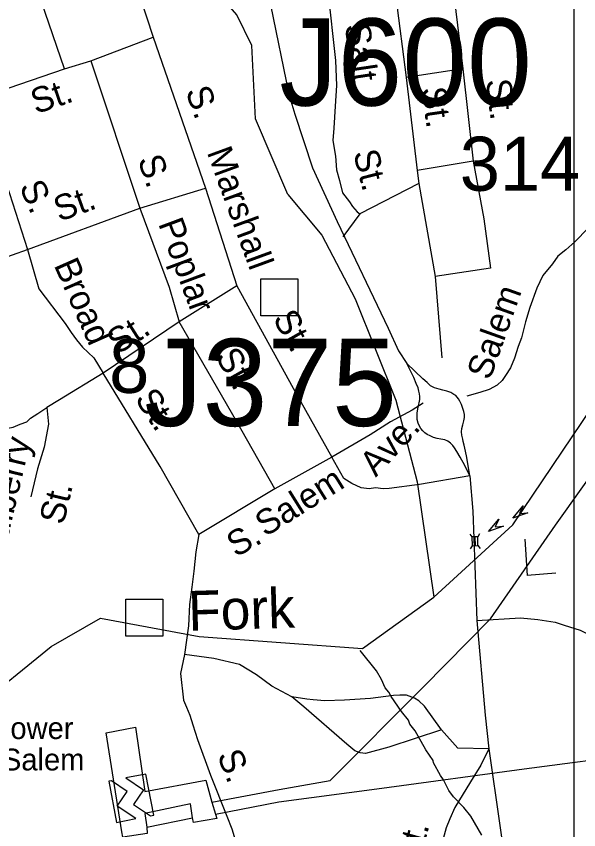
# Model space of a CAD drawing. Extents: x 1547597 to 1699558, y 810033 to 920809.
# Drawn here: x 1631622 to 1633741, y 849529 to 852592 of the extents above; entities that cross this region are included whole.
import ezdxf

# ---------------------------------------------------------------- set-up
doc = ezdxf.new("R2010")
doc.units = 0
for name, color, linetype in [('Exist Hydrographic Creek Single Shore', 7, 'Continuous'), ('Exist Hydrographic Creek Single Shore Label', 7, 'Continuous'), ('Exist Hydrographic Misc Water Feature', 7, 'Continuous'), ('Exist Road Non-System Structure Non-Sys Other CELL', 7, 'Continuous'), ('Exist Road Non-System Structure Non-Sys Other Number Label', 7, 'Continuous'), ('Exist Road Non-System Type 51', 7, 'Continuous'), ('Exist Road Non-System Type 51 Label', 7, 'Continuous'), ('Exist Road Primary Interstate Structure Standard Bridge CELL', 7, 'Continuous'), ('Exist Road Secondary Structure Standard Bridge Attributed CELL', 7, 'Continuous'), ('Exist Road Secondary Structure Standard Bridge Number Label', 7, 'Continuous'), ('Exist Road Secondary Type 51 Attributed', 7, 'Continuous'), ('Exist Road Secondary Type 51 Divided Attributed', 7, 'Continuous'), ('Exist Road Secondary Type 51 Undivided 4 Lane Attributed', 7, 'Continuous'), ('Exist Utilities Electrical Power Plant CELL', 7, 'Continuous'), ('Exist Utilities Electrical Power Plant Label', 7, 'Continuous'), ('Exist Utilities Electrical Transmission Line', 7, 'Continuous'), ('Map Preparation Inset Cut Line', 7, 'Continuous')]:
    doc.layers.add(name, color=color, linetype=linetype)

msp = doc.modelspace()

# ---------------------------------------------------------------- linework, layer by layer
at = {"layer": 'Exist Hydrographic Creek Single Shore'}
for points in [[(1632644.9, 851920.7), (1632522.9, 852205.5), (1632509.9, 852481.5), (1632452.9, 852597.5), (1632189.9, 852901.6), (1632042.9, 853163.9), (1631910.8, 853265.1), (1631752.8, 853324.1), (1631670.9, 853434.1), (1631446.9, 853576.5), (1631210.9, 853981.8), (1630745.6, 854444.2)], [(1632644.9, 851920.7), (1632773, 851768), (1632898.4, 851528.5), (1633052.2, 851146.5), (1633131.9, 850838.6), (1633194.6, 850405.3)], [(1631939.5, 850325.7), (1632311.6, 850257), (1632926.8, 850211.4), (1633194.6, 850405.3), (1633492.5, 850677.2), (1634090.9, 851563.1), (1634175, 851704.3)], [(1630701.1, 849097), (1630928.8, 849299.8), (1631462.7, 849983.3), (1631753.6, 850218.7), (1631939.5, 850325.7)]]:
    msp.add_lwpolyline(points, dxfattribs=at)
at = {"layer": 'Exist Hydrographic Misc Water Feature'}
msp.add_lwpolyline([(1633376.1, 849508.4), (1633334.6, 849580.7), (1633308.8, 849612.9), (1633269.2, 849653.1), (1633251.3, 849677.2), (1633231.6, 849717.4), (1633219.7, 849733.5), (1633194.1, 849781.6), (1633192.2, 849789.7), (1633164.5, 849829.8), (1633125.1, 849902.1), (1633105.2, 849926.2), (1633099.4, 849942.3), (1633073.6, 849974.5), (1633034.1, 850030.7), (1633026.2, 850046.8), (1633012.3, 850062.9), (1632998.6, 850095), (1632978.8, 850127.1), (1632917.1, 850204.1)], dxfattribs=at)
at = {"layer": 'Exist Road Non-System Structure Non-Sys Other CELL'}
for points in [[(1632543.6, 851603.1), (1632682.6, 851603.1), (1632682.6, 851464), (1632543.6, 851464)], [(1632035, 850397.2), (1632174, 850397.2), (1632174, 850258.1), (1632035, 850258.1)]]:
    msp.add_lwpolyline(points, close=True, dxfattribs=at)
at = {"layer": 'Exist Road Non-System Type 51'}
for p, q in [((1632000.2, 852931.8), (1632137.6, 852512.6)), ((1633259.2, 852761.2), (1633304.8, 852393.6)), ((1633043.2, 852731.1), (1633090.6, 852361.7)), ((1631902.8, 852424.2), (1632137.6, 852512.6)), ((1632137.6, 852512.6), (1632335.5, 851945.2)), ((1631804.1, 852394), (1631902.8, 852424.2)), ((1631902.8, 852424.2), (1632088, 851868.8)), ((1631480.7, 852283.4), (1631804.1, 852394)), ((1633304.8, 852393.6), (1633090.6, 852361.7)), ((1633304.8, 852393.6), (1633344, 852046.7)), ((1633090.6, 852361.7), (1633132.5, 852011.1)), ((1631480.7, 852283.4), (1631663.8, 851713.6)), ((1633344, 852046.7), (1633132.5, 852011.1)), ((1633132.5, 852011.1), (1633139, 851962.7)), ((1633139, 851962.7), (1632916.1, 851847.7)), ((1633139, 851962.7), (1633200.1, 851611.9)), ((1632088, 851868.8), (1632335.5, 851945.2)), ((1632335.5, 851945.2), (1632452.5, 851576.7)), ((1631663.8, 851713.6), (1632088, 851868.8)), ((1632916.1, 851847.7), (1632852.8, 851762)), ((1631442.7, 851636.2), (1631663.8, 851713.6)), ((1633200.1, 851611.9), (1633225.6, 851305.6)), ((1632452.5, 851576.7), (1632236.2, 851440.8)), ((1632236.2, 851440.8), (1631949.1, 851248.3)), ((1632810.5, 850931.6), (1632596.4, 850813)), ((1632596.4, 850813), (1632309.7, 850640.9)), ((1633537.5, 850622.8), (1633547.3, 850486.7)), ((1633655.3, 850494.9), (1633547.3, 850486.7))]:
    msp.add_line(p, q, dxfattribs=at)
for points in [[(1631804.1, 852394), (1631642.7, 852862.6), (1631603.2, 852945.6)], [(1632796.3, 852687.4), (1632824.3, 852425.4), (1632828, 852331.1), (1632823.3, 852253.9), (1632818.4, 852169.9), (1632814.4, 852124.3), (1632824.3, 852064.7), (1632828, 852014.1), (1632840.4, 851973.1), (1632851.6, 851927.2), (1632877.6, 851893.6), (1632888.4, 851875.4), (1632906.2, 851855.2), (1632916.1, 851847.7)], [(1633344, 852046.7), (1633384.2, 851829), (1633408.8, 851643.8), (1633200.1, 851611.9)], [(1632088, 851868.8), (1632198.4, 851571.7), (1632236.2, 851440.8)], [(1633777.2, 851794.6), (1633726.6, 851742.7), (1633692.4, 851712.8), (1633662.9, 851689), (1633642.7, 851659.2), (1633605.5, 851616.1), (1633583.1, 851568.3), (1633556.6, 851495.3), (1633540.1, 851441.6), (1633525, 851381), (1633512.8, 851349), (1633498.9, 851304.1), (1633484, 851268), (1633465.4, 851239.4), (1633452.9, 851220.8), (1633434.2, 851202.4), (1633404, 851186.6), (1633368, 851174.9), (1633319.9, 851161.5)], [(1631663.8, 851713.6), (1631707.6, 851565), (1631806.3, 851435.2), (1631828.9, 851401.2), (1631849.5, 851373.8), (1631871.1, 851345.5), (1631913.7, 851306.4), (1631949.1, 851248.3)], [(1632452.5, 851576.7), (1632665.2, 851191.7), (1632810.5, 850931.6)], [(1632596.4, 850813), (1632451.5, 851067.3), (1632236.2, 851440.8)], [(1630502.3, 851299.6), (1630644.3, 851268.6), (1630767.6, 851223.2), (1631047.6, 851173.5), (1631351.3, 851102.8), (1631501.7, 851056.3), (1631543.6, 851049.8), (1631562.4, 851045.9), (1631590.3, 851041.7), (1631609.8, 851044.9), (1631637.3, 851055.6), (1631661.3, 851065.4), (1631676.3, 851078.8), (1631703.2, 851096.3), (1631737, 851119.5)], [(1631949.1, 851248.3), (1631785, 851147.8), (1631737, 851119.5), (1631743, 851056.2)], [(1632309.7, 850640.9), (1632164.4, 850897.2), (1631949.1, 851248.3)], [(1633155.4, 851134.9), (1633113.4, 851109.1), (1633032.2, 851065.5), (1632955.8, 851015.8), (1632810.5, 850931.6)], [(1631743, 851056.2), (1631727.2, 850969.9), (1631702.5, 850888.2), (1631677.5, 850782.4)], [(1633330.6, 850861.9), (1633140.8, 850829.1), (1633026.9, 850814), (1633004.8, 850812.3), (1632974.9, 850816.5), (1632951.9, 850813), (1632921.3, 850816.9), (1632886.9, 850832.2), (1632856.4, 850851.3), (1632810.5, 850931.6)], [(1632309.7, 850640.9), (1632298.2, 850575.9), (1632290.6, 850503.2), (1632282.9, 850442), (1632275.3, 850377), (1632271.5, 850296.6), (1632256.2, 850189.5)], [(1633356.9, 850316.6), (1633388.8, 849960.2), (1633402.9, 849834)], [(1632256.2, 850189.5), (1632240.9, 850116.9), (1632252.4, 850017.4), (1632263.8, 849990.6), (1632275.7, 849960), (1632287.2, 849923.8), (1632304.5, 849869.6), (1632354.4, 849734.9), (1632415.9, 849580), (1632434.1, 849532.8), (1632442.8, 849503.4), (1632446.4, 849477.5), (1632458.8, 849379.2)], [(1632660.8, 850030.1), (1632585.3, 850069.2), (1632527.6, 850113), (1632462.6, 850151.3), (1632367, 850174.2), (1632256.2, 850189.5)], [(1633224.5, 849905.5), (1633159.9, 849994.5), (1633138.3, 850014.9), (1633122.5, 850025.1), (1633092.5, 850035.5), (1633066.7, 850036), (1633042.7, 850034.3), (1632956.4, 850023.6), (1632858.4, 850017), (1632784.5, 850014.3), (1632740.6, 850018.8), (1632716.6, 850021.3), (1632660.8, 850030.1)], [(1633224.5, 849905.5), (1633025.7, 849840.5), (1632937.4, 849815.9), (1632917.8, 849818.7), (1632897.6, 849826.5), (1632867.8, 849851), (1632706, 849991.5), (1632660.8, 850030.1)], [(1633402.9, 849834), (1633285.4, 849836.7), (1633224.5, 849905.5)], [(1633402.9, 849834), (1633371.7, 849773), (1633333.5, 849709.2), (1633274, 849612.8), (1633255.6, 849570.3), (1633241.4, 849536.3), (1633230.1, 849495.1), (1633218.7, 849451.2), (1633193.2, 849366.1), (1633130.9, 849146.9), (1633086.9, 848972.5), (1633078.4, 848928.6), (1633074.2, 848873.3), (1633077, 848829.4), (1633096.9, 848755.1)], [(1633402.9, 849834), (1633485.1, 849257), (1633513.4, 849010.3), (1633531.9, 848807.5)]]:
    msp.add_lwpolyline(points, dxfattribs=at)
at = {"layer": 'Exist Road Primary Interstate Structure Standard Bridge CELL'}
for p, q in [((1633367.8, 850643.1), (1633360.5, 850632.2)), ((1633330.4, 850642.1), (1633338.4, 850631.6)), ((1633349.4, 850631.9), (1633350.3, 850598.7)), ((1633339.5, 850598.4), (1633332.1, 850587.4)), ((1633361.4, 850599), (1633369.3, 850588.5))]:
    msp.add_line(p, q, dxfattribs=at)
msp.add_lwpolyline([(1633338.4, 850631.6), (1633339.3, 850598.4), (1633361.4, 850599), (1633360.5, 850632.2)], close=True, dxfattribs=at)
at = {"layer": 'Exist Road Secondary Structure Standard Bridge Attributed CELL'}
for points in [[(1633549.9, 850722.7), (1633492.6, 850702), (1633531.9, 850748.6), (1633517.6, 850719.4)], [(1633458.1, 850672.5), (1633400.8, 850651.6), (1633440, 850698.3), (1633425.8, 850669.1)]]:
    msp.add_lwpolyline(points, close=True, dxfattribs=at)
at = {"layer": 'Exist Road Secondary Type 51 Attributed'}
msp.add_lwpolyline([(1633356.9, 850316.6), (1633521.2, 850327.6), (1633586.5, 850321.3), (1633651.7, 850310.3), (1633686.3, 850299.3), (1633746.9, 850280.4), (1633810.5, 850248.2), (1633857.7, 850223.8), (1633904.9, 850189.2), (1633944.2, 850154.6), (1633983.5, 850112.2), (1634030.7, 850065.8), (1634088.9, 850002.9), (1634303.5, 849739.5), (1634441.1, 849572), (1634533.8, 849477.7)], dxfattribs=at)
at = {"layer": 'Exist Road Secondary Type 51 Divided Attributed'}
for points in [[(1633330.6, 850861.9), (1633319.5, 850930.3), (1633315, 850953.9), (1633309.8, 850977.4), (1633305.7, 850990.6), (1633304, 851000.2), (1633301.3, 851014.2), (1633299.9, 851026.7), (1633301.3, 851040.2), (1633304.6, 851053.3), (1633308.3, 851069.1), (1633310.2, 851081.2), (1633310.2, 851092.8), (1633308.8, 851104.4), (1633305, 851115.2), (1633299.4, 851130), (1633293.4, 851142.6), (1633287.8, 851151.9), (1633277.9, 851163.6), (1633270.6, 851168.2), (1633258.7, 851175.3), (1633243.8, 851180.4), (1633228.8, 851183.9), (1633215.2, 851187.3), (1633206.8, 851190.1), (1633197.5, 851193.3), (1633182.6, 851200.8), (1633170.1, 851212.4), (1633153.8, 851227.3), (1633094.1, 851284)], [(1633330.6, 850861.9), (1633311.8, 850900), (1633294.3, 850932.1), (1633281.5, 850953.1), (1633272.6, 850967.1), (1633267, 850975.5), (1633258.5, 850984.5), (1633247.9, 850991.8), (1633236.6, 850996.8), (1633221.5, 850999.7), (1633207.9, 851002.6), (1633193.9, 851006.4), (1633181.6, 851012), (1633170.4, 851017.6), (1633161.8, 851023.1), (1633153.4, 851030.9), (1633146.2, 851040.1), (1633140.7, 851048.7), (1633136.7, 851059.7), (1633133, 851073.3), (1633132.2, 851082.8), (1633132.2, 851097.9), (1633135.7, 851121), (1633140, 851136.1), (1633142.3, 851149), (1633143, 851159.8), (1633141.4, 851170.1), (1633138.8, 851180.7), (1633135.7, 851192.9), (1633128.5, 851209.7), (1633119.3, 851231.8), (1633107.2, 851256.9), (1633094.1, 851284)]]:
    msp.add_lwpolyline(points, dxfattribs=at)
at = {"layer": 'Exist Road Secondary Type 51 Undivided 4 Lane Attributed'}
for points in [[(1632490.5, 853287.6), (1632579.3, 852634.7), (1632648.6, 852299.1), (1632671.7, 852223), (1632738.4, 852020.7), (1632830.6, 851819.5), (1633023.6, 851417.9), (1633061.8, 851332.5), (1633094.1, 851284)], [(1633330.6, 850861.9), (1633341.6, 850729), (1633356.9, 850316.6)]]:
    msp.add_lwpolyline(points, dxfattribs=at)
at = {"layer": 'Exist Utilities Electrical Power Plant CELL'}
for points in [[(1632035.4, 849724.4), (1632101.8, 849679.9), (1632063.9, 849624.2), (1632128.2, 849581.9), (1632139.9, 849584.2), (1632110, 849738.8)], [(1632072.7, 849571.4), (1632001.9, 849618.2), (1632040.2, 849673.3), (1631980.4, 849713.5), (1631970.2, 849711.8), (1632000.2, 849557.1)]]:
    msp.add_lwpolyline(points, close=True, dxfattribs=at)
at = {"layer": 'Exist Utilities Electrical Transmission Line'}
for p, q in [((1632359.2, 849633.6), (1632372.4, 849587.3)), ((1632114.1, 849538.7), (1632286.3, 849574.4)), ((1632019.9, 849521.8), (1632012.1, 849569))]:
    msp.add_line(p, q, dxfattribs=at)
for points in [[(1632359.2, 849633.6), (1632613.1, 849681.4), (1632805.2, 849714.9), (1633155.6, 850066.4), (1633408.7, 850323.2), (1633653, 850676.1), (1633974.7, 851126), (1634243.4, 851508.5), (1634349.1, 851647.2), (1634404, 851720.6), (1634604.3, 851590), (1634762.8, 851486), (1634895.7, 851416.2), (1635211.3, 851390), (1635470.9, 851370.7), (1635641.3, 851724.4), (1635846.2, 852125.9), (1635926.3, 852297), (1636494.8, 852343.6)], [(1632012.1, 849569), (1631960.6, 849894.6), (1632070.9, 849915.2), (1632105.8, 849672.7), (1632336.2, 849715.9), (1632359.2, 849633.6)], [(1632372.4, 849587.3), (1632610.9, 849634.3), (1632999.3, 849685.2), (1633535.9, 849758.3), (1633976.3, 849816.6), (1634336.7, 849866.1), (1634510.8, 849883.8), (1634929.7, 849822.5), (1635532, 849722.8), (1636040.6, 849636.2), (1636174.2, 849614.5), (1636586.1, 849471)], [(1632286.3, 849574.4), (1632279, 849626.6), (1632106.7, 849590.7), (1632114.1, 849538.7)], [(1632372.4, 849587.3), (1632378.3, 849571.1), (1632290.2, 849556.3), (1632286.3, 849574.4)], [(1632114.1, 849538.7), (1632115.8, 849514.6), (1632023.7, 849501.7), (1632019.9, 849521.8)]]:
    msp.add_lwpolyline(points, dxfattribs=at)
at = {"layer": 'Map Preparation Inset Cut Line'}
for points in [[(1633724, 874749.3), (1571208, 874749.3), (1571208, 831307.2), (1633724, 831307.2)], [(1694128.9, 831307.2), (1633724, 831307.2), (1633724, 874749.3), (1694128.9, 874749.3)]]:
    msp.add_lwpolyline(points, close=True, dxfattribs=at)

# ---------------------------------------------------------------- texts
at = {"layer": 'Exist Hydrographic Creek Single Shore Label'}
msp.add_text('Fork', height=150, rotation=1.7583, dxfattribs=at).set_placement((1632272, 850277.9))
at = {"layer": 'Exist Road Non-System Structure Non-Sys Other Number Label'}
for s, p in [('J600', (1632613.1, 852255.4)), ('J375', (1632104.5, 851049.4))]:
    msp.add_text(s, height=328.08, dxfattribs=at).set_placement(p)
at = {"layer": 'Exist Road Non-System Type 51 Label'}
for s, rotation, p in [('Salt', 278.4407, (1632859.2, 852557.7)), ('St.', 18.8089, (1631696, 852222.6)), ('S.', 289.6346, (1632258.6, 852310.2)), ('St.', 277.0017, (1633391.1, 852351.2)), ('St.', 278.0436, (1633147.5, 852320.1)), ('Marshall', 290.0731, (1632339.3, 852080.3)), ('St.', 284.2188, (1632891, 852077.8)), ('S.', 288.9209, (1632078.6, 852052.4)), ('S.', 293.0503, (1631632.5, 851951.3)), ('St.', 19.7887, (1631783.9, 851817.6)), ('Poplar', 290.3707, (1632155.9, 851811.4)), ('Broad', 293.8107, (1631762.5, 851655.3)), ('Salem', 70.3527, (1633406.4, 851218.3)), ('St.', 299.4456, (1632586.6, 851453.7)), ('St.', 32.6529, (1632003.6, 851315.9)), ('St.', 299.3634, (1632370.8, 851311)), ('St.', 303.5775, (1632066.3, 851151.3)), ('Ave.', 47.3024, (1632976.8, 850854.2)), ('Mulberry', 76.7191, (1631563.8, 850514.8)), ('Salem', 32.0713, (1632560.3, 850629.9)), ('St.', 76.7191, (1631800.2, 850674.3)), ('S.', 29.4841, (1632449.3, 850553.1)), ('S.', 291.6458, (1632377.6, 849809.8)), ('St.', 74.4953, (1633137.8, 849395.5))]:
    msp.add_text(s, height=95, rotation=rotation, dxfattribs=at).set_placement(p)
at = {"layer": 'Exist Road Secondary Structure Standard Bridge Number Label'}
for s, height, p in [('314', 203.41, (1633293, 851934.8)), ('8', 203.4, (1631972, 851173.9))]:
    msp.add_text(s, height=height, dxfattribs=at).set_placement(p)
at = {"layer": 'Exist Utilities Electrical Power Plant Label'}
for s, height, p in [('Duke Power', 82.02, (1631240.3, 849870.8)), ('Winston-Salem', 82.021, (1631135.2, 849752.6))]:
    msp.add_text(s, height=height, dxfattribs=at).set_placement(p)

doc.saveas('drawing.dxf')
